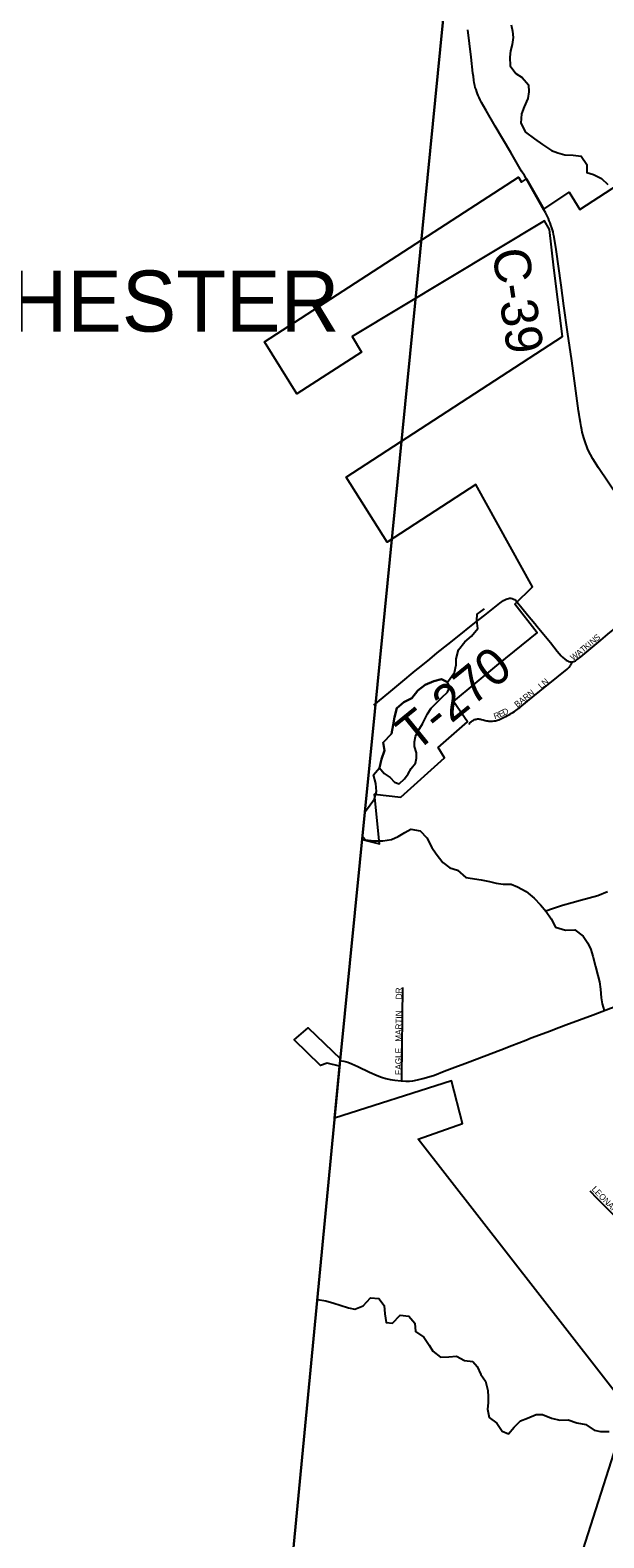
# Model space of a CAD drawing. Extents: x 1442749 to 1756758, y 235267 to 677782.
# Drawn here: x 1540312 to 1545014, y 469260 to 481611 of the extents above; entities that cross this region are included whole.
import ezdxf

# ---------------------------------------------------------------- set-up
doc = ezdxf.new("R2010")
doc.units = 0
for name, color, linetype in [('GM_X_Adjacent_County', 7, 'Continuous'), ('GM_X_City_Street', 7, 'Continuous'), ('GM_X_City_Street_Text', 7, 'Continuous'), ('GM_X_Corporation', 7, 'Continuous'), ('GM_X_Corporation_Text', 7, 'Continuous'), ('GM_X_County', 7, 'Continuous'), ('GM_X_County_Road', 7, 'Continuous'), ('GM_X_County_Road_Text', 7, 'Continuous'), ('GM_X_Minor_Lake', 7, 'Continuous'), ('GM_X_Minor_River', 7, 'Continuous'), ('GM_X_State_Route', 7, 'Continuous'), ('GM_X_Township', 7, 'Continuous'), ('GM_X_Township_Road', 7, 'Continuous'), ('GM_X_Township_Road_Text', 7, 'Continuous')]:
    doc.layers.add(name, color=color, linetype=linetype)

msp = doc.modelspace()

# ---------------------------------------------------------------- linework, layer by layer
at = {"layer": 'GM_X_Adjacent_County'}
msp.add_lwpolyline([(1545798, 504044), (1545353, 499331), (1545078, 496425), (1545013, 495738), (1545002, 495623), (1544429, 489554), (1544212, 487256), (1544123, 486002), (1543861, 483362), (1543818, 482923), (1543136, 476031), (1542849, 473143), (1542090, 465215), (1541846, 462655), (1541796, 462135), (1541666, 460788), (1541653, 460642), (1541041, 460701), (1540690, 460735), (1539583, 460843)], dxfattribs=at)
at = {"layer": 'GM_X_City_Street'}
for points in [[(1544548, 480091), (1544534, 480118), (1544523, 480139)], [(1545128, 477790), (1544970, 478027), (1544924, 478099), (1544905, 478134), (1544888, 478166), (1544880, 478185), (1544874, 478200), (1544865, 478222), (1544857, 478246), (1544849, 478271), (1544843, 478290), (1544837, 478318), (1544832, 478338), (1544827, 478364), (1544821, 478397), (1544816, 478427), (1544811, 478463), (1544806, 478494), (1544750, 478901), (1544716, 479140)], [(1544752, 476436), (1544758, 476437), (1544764, 476438), (1544769, 476440), (1544774, 476442), (1544780, 476445), (1544787, 476450), (1544796, 476455), (1544824, 476478), (1544988, 476614), (1545047, 476662), (1545188, 476779), (1545305, 476874), (1545471, 477007), (1545586, 477095)], [(1544468, 476726), (1544575, 476595), (1544632, 476524), (1544664, 476486), (1544675, 476475), (1544694, 476458), (1544706, 476449), (1544716, 476444), (1544725, 476440), (1544735, 476437), (1544742, 476436), (1544747, 476435), (1544752, 476436)], [(1543909, 475923), (1543912, 475929), (1543916, 475935), (1543919, 475940), (1543924, 475945), (1543929, 475949), (1543934, 475953), (1543939, 475957), (1543945, 475960), (1543952, 475963), (1543958, 475965), (1543964, 475967), (1543969, 475968), (1543977, 475969), (1543982, 475969), (1543988, 475969), (1543996, 475968), (1544003, 475966), (1544012, 475965), (1544024, 475962), (1544040, 475957), (1544051, 475954), (1544063, 475952), (1544072, 475951), (1544082, 475950), (1544092, 475950), (1544102, 475950), (1544115, 475952), (1544126, 475954), (1544135, 475956), (1544143, 475959), (1544152, 475962), (1544164, 475968), (1544197, 475983), (1544209, 475989), (1544225, 475998), (1544245, 476008), (1544257, 476015), (1544267, 476022), (1544280, 476030), (1544293, 476038), (1544302, 476045), (1544312, 476053), (1544326, 476063), (1544389, 476114), (1544489, 476195), (1544557, 476250), (1544714, 476377), (1544719, 476382), (1544725, 476388), (1544730, 476393), (1544735, 476400), (1544739, 476406), (1544743, 476411), (1544745, 476416), (1544748, 476421), (1544750, 476428), (1544752, 476436)], [(1543357, 473003), (1543358, 473038), (1543366, 473770)], [(1544899, 472102), (1544956, 472042), (1545097, 471900), (1545352, 471644), (1545482, 471513), (1545517, 471479), (1545542, 471457), (1545573, 471430)]]:
    msp.add_lwpolyline(points, dxfattribs=at)
at = {"layer": 'GM_X_Corporation'}
msp.add_lwpolyline([(1545213, 470318), (1543493, 472527), (1543855, 472654), (1543765, 473003), (1542806, 472697), (1542848, 473125), (1542746, 473149), (1542691, 473130), (1542476, 473340), (1542591, 473437), (1542854, 473184), (1543032, 474981), (1543176, 474946), (1543133, 475352), (1543350, 475329), (1543707, 475650), (1543656, 475735), (1543897, 475945), (1543781, 476111), (1543958, 476260), (1544153, 476419), (1544468, 476673), (1544283, 476910), (1544429, 477051), (1543965, 477890), (1543237, 477417), (1542903, 477950), (1544675, 479101), (1544605, 479665), (1544567, 479977), (1544526, 480048), (1542950, 479101), (1543027, 478974), (1542498, 478631), (1542232, 479057), (1544313, 480408), (1544338, 480365), (1544380, 480392), (1544522, 480145), (1544730, 480285), (1544816, 480142), (1546142, 481003)], dxfattribs=at)
at = {"layer": 'GM_X_County'}
msp.add_lwpolyline([(1570793, 458137), (1565757, 458561), (1558990, 459152), (1557881, 459234), (1555623, 459427), (1553981, 459606), (1549518, 459950), (1546591, 460177), (1544018, 460420), (1541653, 460642), (1541666, 460788), (1541796, 462135), (1541846, 462655), (1542090, 465215), (1542849, 473143), (1543136, 476031), (1543818, 482923)], dxfattribs=at)
at = {"layer": 'GM_X_County_Road'}
for points in [[(1544340, 480457), (1544251, 480610), (1544123, 480824), (1544048, 480952), (1544012, 481018), (1544001, 481040), (1543991, 481059), (1543984, 481075), (1543978, 481089), (1543972, 481105), (1543966, 481124), (1543960, 481141), (1543956, 481159), (1543951, 481181), (1543948, 481201), (1543944, 481231), (1543940, 481260), (1543926, 481390), (1543898, 481615)], [(1544523, 480139), (1544362, 480420), (1544340, 480457)], [(1544716, 479140), (1544686, 479352), (1544664, 479521), (1544622, 479813), (1544606, 479916), (1544602, 479938), (1544597, 479958), (1544592, 479976), (1544588, 479992), (1544580, 480015), (1544574, 480032), (1544566, 480050), (1544559, 480068), (1544548, 480091)]]:
    msp.add_lwpolyline(points, dxfattribs=at)
at = {"layer": 'GM_X_Minor_Lake'}
for points in [[(1543732, 476271), (1543684, 476294), (1543620, 476279), (1543549, 476248), (1543488, 476203), (1543440, 476140), (1543375, 476107), (1543316, 476058), (1543297, 475984), (1543286, 475920), (1543272, 475848), (1543205, 475777), (1543217, 475710), (1543190, 475639), (1543175, 475567)], [(1543175, 475567), (1543214, 475522), (1543261, 475489), (1543297, 475452), (1543337, 475438), (1543380, 475477), (1543411, 475519), (1543434, 475562), (1543469, 475606), (1543477, 475648), (1543478, 475692), (1543463, 475742), (1543462, 475782), (1543471, 475824), (1543492, 475870), (1543527, 475928), (1543550, 475971), (1543568, 476011), (1543597, 476057), (1543638, 476098), (1543685, 476143), (1543731, 476189), (1543751, 476228), (1543732, 476271)]]:
    msp.add_lwpolyline(points, dxfattribs=at)
at = {"layer": 'GM_X_Minor_River'}
for points in [[(1544254, 481655), (1544265, 481603), (1544270, 481551), (1544262, 481493), (1544249, 481441), (1544244, 481389), (1544245, 481319), (1544292, 481256), (1544344, 481223), (1544397, 481164), (1544400, 481106), (1544391, 481050), (1544360, 480982), (1544340, 480926), (1544332, 480848), (1544371, 480776), (1544445, 480722), (1544512, 480675), (1544584, 480626), (1544637, 480606), (1544693, 480589), (1544761, 480586), (1544829, 480579), (1544874, 480512), (1544875, 480444), (1544929, 480429), (1544995, 480396), (1545046, 480347)], [(1543057, 475211), (1543084, 475246), (1543134, 475315), (1543151, 475375), (1543146, 475439), (1543127, 475512), (1543175, 475567), (1543190, 475639), (1543217, 475710), (1543205, 475777), (1543272, 475848), (1543286, 475920), (1543297, 475984), (1543316, 476058), (1543375, 476107), (1543440, 476140), (1543488, 476203), (1543549, 476248), (1543620, 476279), (1543684, 476294), (1543732, 476271), (1543790, 476348), (1543803, 476412), (1543804, 476462), (1543823, 476534), (1543875, 476599), (1543930, 476648), (1543981, 476710), (1543972, 476776), (1543975, 476826), (1544036, 476871)], [(1543037, 475004), (1543061, 474979), (1543129, 474970), (1543202, 474969), (1543272, 474982), (1543329, 475007), (1543382, 475038), (1543432, 475065), (1543507, 475052), (1543562, 474996), (1543605, 474916), (1543640, 474863), (1543693, 474794), (1543750, 474749), (1543814, 474729), (1543883, 474670), (1544007, 474652)], [(1544007, 474652), (1544077, 474637), (1544131, 474624), (1544189, 474616), (1544255, 474615), (1544307, 474594), (1544376, 474555), (1544443, 474500), (1544495, 474445), (1544540, 474392), (1544583, 474332), (1544616, 474263), (1544698, 474238), (1544776, 474241), (1544843, 474190), (1544882, 474133), (1544906, 474081), (1544923, 474024), (1544944, 473942), (1544965, 473867), (1544978, 473815), (1544985, 473755), (1544992, 473685), (1544999, 473634), (1545015, 473580)], [(1544537, 474396), (1544594, 474416), (1544675, 474443), (1544753, 474464), (1544821, 474483), (1544892, 474504), (1544964, 474523), (1545043, 474554)], [(1542667, 471214), (1542734, 471203), (1542800, 471182), (1542852, 471167), (1542920, 471144), (1542972, 471133), (1543041, 471162), (1543100, 471227), (1543170, 471220), (1543214, 471163), (1543218, 471096), (1543229, 471024), (1543281, 471019), (1543343, 471084), (1543415, 471077), (1543464, 471018), (1543471, 470950), (1543538, 470904), (1543583, 470839), (1543611, 470789), (1543674, 470741), (1543742, 470744), (1543805, 470749), (1543872, 470712), (1543941, 470704)], [(1543941, 470704), (1543975, 470663), (1544006, 470597), (1544044, 470544), (1544062, 470466), (1544066, 470416), (1544065, 470366), (1544060, 470314), (1544075, 470245), (1544137, 470200), (1544180, 470135), (1544233, 470113), (1544278, 470166), (1544331, 470218), (1544389, 470241), (1544460, 470270), (1544512, 470271), (1544584, 470242), (1544653, 470225), (1544722, 470226), (1544793, 470203), (1544867, 470188), (1544935, 470141), (1544986, 470132), (1545057, 470132)]]:
    msp.add_lwpolyline(points, dxfattribs=at)
at = {"layer": 'GM_X_State_Route'}
for points in [[(1544610, 473428), (1544701, 473462), (1544925, 473546), (1545067, 473599), (1545230, 473658), (1545351, 473704), (1545416, 473728)], [(1543896, 473154), (1544170, 473259), (1544260, 473293), (1544373, 473338), (1544419, 473355), (1544575, 473415), (1544610, 473428)], [(1542846, 473170), (1542882, 473165), (1542915, 473156), (1542949, 473143), (1542997, 473122), (1543094, 473075), (1543155, 473049), (1543192, 473035), (1543227, 473024), (1543262, 473016), (1543301, 473009), (1543353, 473003), (1543357, 473003), (1543390, 473001), (1543420, 473002), (1543449, 473005), (1543485, 473012), (1543530, 473022), (1543578, 473036), (1543625, 473051), (1543705, 473083), (1543814, 473124), (1543852, 473138), (1543896, 473154)], [(1544821, 469097), (1544970, 469559), (1545076, 469890), (1545165, 470168), (1545197, 470266)]]:
    msp.add_lwpolyline(points, dxfattribs=at)
at = {"layer": 'GM_X_Township'}
msp.add_lwpolyline([(1555623, 459427), (1553981, 459606), (1549518, 459950), (1546591, 460177), (1544018, 460420), (1541653, 460642), (1541666, 460788), (1541796, 462135), (1541846, 462655), (1542090, 465215), (1542849, 473143), (1543136, 476031), (1543818, 482923)], dxfattribs=at)
at = {"layer": 'GM_X_Township_Road'}
for points in [[(1543128, 476081), (1543252, 476182), (1543349, 476264), (1543468, 476362), (1543516, 476402), (1543588, 476459), (1543648, 476509), (1543734, 476578), (1543801, 476631), (1543957, 476755), (1544039, 476819), (1544162, 476918), (1544192, 476938), (1544214, 476950), (1544222, 476953), (1544231, 476956), (1544239, 476957), (1544250, 476957), (1544262, 476954), (1544273, 476951)], [(1544273, 476951), (1544282, 476947), (1544293, 476938), (1544303, 476926), (1544341, 476880), (1544389, 476822), (1544447, 476751), (1544468, 476726)]]:
    msp.add_lwpolyline(points, dxfattribs=at)

# ---------------------------------------------------------------- texts
at = {"layer": 'GM_X_City_Street_Text'}
for s, rotation, p in [('N', 39.9821, (1544922, 476573)), ('S', 40.7503, (1544956, 476602)), ('W', 34.6973, (1544760, 476444)), ('A', 39.9503, (1544811, 476480)), ('T', 39.998, (1544844, 476508)), ('K', 39.9944, (1544871, 476531)), ('I', 39.9707, (1544905, 476559)), ('LN', 40.6039, (1544501, 476213)), ('BARN', 38.2957, (1544304, 476060)), ('R', 18.458, (1544120, 475965)), ('E', 25.7318, (1544164, 475980)), ('D', 25.8917, (1544196, 475996)), ('DR', 90, (1543358, 473672)), ('MARTIN', 89.119, (1543354, 473324)), ('EAGLE', 90, (1543354, 473051)), ('LEONARD', 314.3843, (1544910, 472112))]:
    msp.add_text(s, height=50, rotation=rotation, dxfattribs=at).set_placement(p)
at = {"layer": 'GM_X_Corporation_Text'}
msp.add_text('BLANCHESTER', height=500, rotation=0, dxfattribs=at).set_placement((1537905, 479142))
at = {"layer": 'GM_X_County_Road_Text'}
msp.add_text('C-39', height=300, rotation=278.5654, dxfattribs=at).set_placement((1544097, 479804))
at = {"layer": 'GM_X_Township_Road_Text'}
msp.add_text('T-270', height=300, rotation=39.0945, dxfattribs=at).set_placement((1543469, 475689))

doc.saveas('drawing.dxf')
